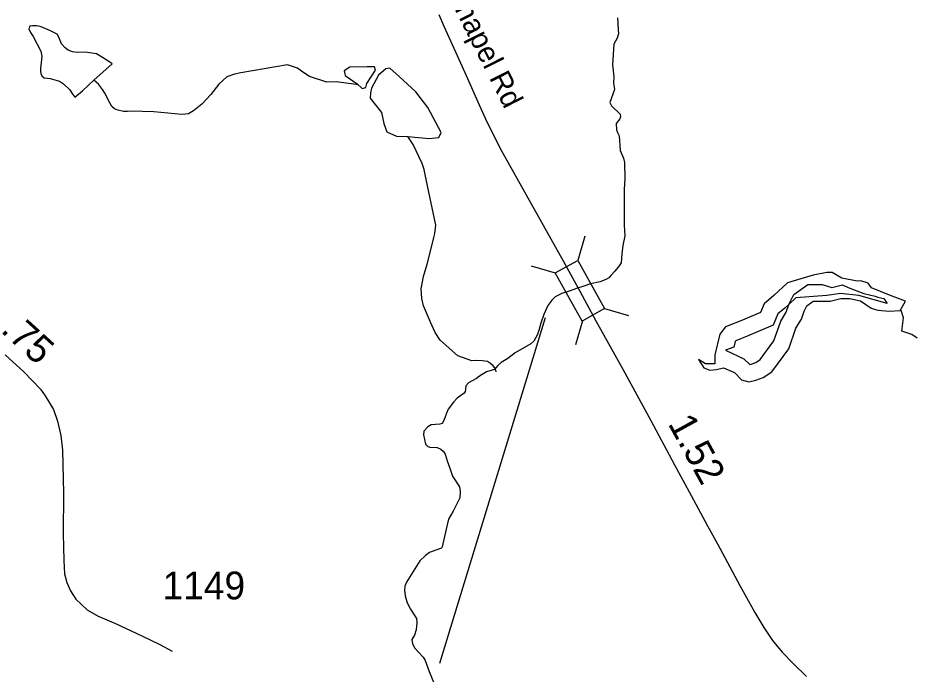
# Model space of a CAD drawing. Extents: x 1662474 to 1856135, y 779280 to 917889.
# Drawn here: x 1741498 to 1745540, y 805121 to 808077 of the extents above; entities that cross this region are included whole.
import ezdxf

# ---------------------------------------------------------------- set-up
doc = ezdxf.new("R2010")
doc.units = 0
for name, color, linetype in [('Exist Hydrographic Buffer Line', 7, 'Continuous'), ('Exist Hydrographic Creek Single Shore', 7, 'Continuous'), ('Exist Hydrographic Lake Shore', 7, 'Continuous'), ('Exist Hydrographic Misc Water Feature', 7, 'Continuous'), ('Exist Hydrographic Pond Under 1500 Sq Ft', 7, 'Continuous'), ('Exist Road Secondary Mileage Hundredths English Label', 7, 'Continuous'), ('Exist Road Secondary Structure Standard Bridge CELL', 7, 'Continuous'), ('Exist Road Secondary Structure Standard Bridge Number Label', 7, 'Continuous'), ('Exist Road Secondary Type 51 Attributed', 7, 'Continuous'), ('Exist Road Secondary Type 51 Label', 7, 'Continuous'), ('Exist Road Secondary Type 51 Number Label', 7, 'Continuous')]:
    doc.layers.add(name, color=color, linetype=linetype)

msp = doc.modelspace()

# ---------------------------------------------------------------- linework, layer by layer
at = {"layer": 'Exist Hydrographic Buffer Line'}
for points in [[(1744970.5, 806785.9), (1744992.9, 806830.7), (1745057.2, 806875.7), (1745120.5, 806875.7), (1745164.9, 806862.4), (1745213.4, 806874.1), (1745237.7, 806862), (1745308.2, 806835.6), (1745360.6, 806822.8), (1745371.8, 806819.4), (1745399.3, 806812.8), (1745414.7, 806790.8), (1745285.8, 806826.4), (1745203.5, 806835.9), (1745142.6, 806825.7), (1745003.2, 806816.2), (1744970.5, 806785.9)], [(1744970.3, 806785.7), (1744952.7, 806769.3), (1744921.5, 806743.3), (1744900.6, 806692.1), (1744790.6, 806646.1), (1744732.6, 806622.7), (1744729.6, 806618.8), (1744723.2, 806593.6), (1744684.9, 806579.7), (1744768.8, 806541.6), (1744794.6, 806515.8), (1744801.1, 806517.3), (1744821.5, 806524.7), (1744842.3, 806537.8), (1744903.6, 806621.5), (1744934.8, 806710.9), (1744959.3, 806751.2), (1744970.3, 806785.7)]]:
    msp.add_lwpolyline(points, dxfattribs=at)
at = {"layer": 'Exist Hydrographic Creek Single Shore'}
for points in [[(1744198.9, 808077), (1744202, 808024.5), (1744203.4, 808005.9), (1744198.1, 807986.4), (1744183.1, 807958.4), (1744176.2, 807866.8), (1744182.4, 807811.4), (1744181, 807784.3), (1744185.2, 807754.7), (1744164.8, 807696.4), (1744172.1, 807680.7), (1744211.2, 807642.6), (1744212.2, 807630.8), (1744209.1, 807621.9), (1744193.4, 807601.7), (1744194.1, 807572), (1744199.1, 807560.4), (1744206.8, 807545.5), (1744211, 807480.1), (1744225.9, 807444.4), (1744230.6, 807426.1), (1744232, 807351.8), (1744229.6, 807305.3), (1744229, 807256.8), (1744228.8, 807143.9), (1744232.5, 807095.6), (1744222.8, 807051.2), (1744217.8, 807013.5), (1744215.6, 806973.3), (1744207, 806959.9), (1744186.2, 806936.6), (1744168.8, 806916.6), (1744159.5, 806905.6), (1744149.2, 806899.3), (1744139.2, 806895.4), (1744120.4, 806888.3), (1744077.4, 806879.4), (1744048, 806868.3), (1744014.1, 806857.3), (1743985, 806847.4), (1743948, 806835.6), (1743917.5, 806820.6), (1743902.9, 806806.1), (1743885, 806780.9)], [(1743885, 806780.9), (1743866.9, 806741.3), (1743853.2, 806701.1), (1743844.2, 806668.4), (1743837.2, 806648.1), (1743821.8, 806620.8), (1743809.1, 806609), (1743737.5, 806567.8), (1743704.1, 806543.1), (1743675.2, 806525.3), (1743660.2, 806510.6), (1743645.1, 806493.6), (1743608.9, 806483.1), (1743577.1, 806462.8), (1743564, 806452.6), (1743528, 806432.6), (1743515.4, 806419.8), (1743514.4, 806403.2), (1743513, 806393.8), (1743507.8, 806385.9), (1743477.1, 806364.4), (1743460.2, 806345.5), (1743436.1, 806314), (1743428.5, 806295.9), (1743421.5, 806275.9), (1743415.6, 806261), (1743408.4, 806250.5), (1743397.9, 806246.6), (1743358.8, 806244.2), (1743344.2, 806235), (1743325.9, 806215.3), (1743325.4, 806199.3), (1743333.5, 806156.6), (1743344, 806146.6), (1743354, 806143.4), (1743386.9, 806141.6), (1743402.6, 806134.5), (1743414.6, 806123.5), (1743422.5, 806111.1), (1743431.8, 806082.2), (1743444.2, 806048.1), (1743455.6, 806012.2), (1743486.9, 805963.9), (1743489.8, 805944.2), (1743487.9, 805915.1), (1743459, 805854.4), (1743437.8, 805819), (1743427.5, 805773.9), (1743409.1, 805694.1), (1743405.2, 805688.3), (1743396.8, 805685.4), (1743351.6, 805668.9), (1743333.5, 805655.2), (1743308.1, 805631.9), (1743286.5, 805595.4), (1743248.5, 805535.3), (1743240.4, 805516.7), (1743239.6, 805499.6), (1743242.5, 805473.1), (1743250.9, 805442.1), (1743266.1, 805413.5), (1743293.4, 805370.8), (1743294.1, 805352.1), (1743291.8, 805319.8), (1743283.9, 805296.8), (1743272.6, 805277.1), (1743276, 805256.6), (1743285.5, 805238.4), (1743303.1, 805218), (1743323.9, 805196.8), (1743331.8, 805182), (1743351.1, 805133.2), (1743384.8, 805049.2)], [(1745548.8, 806634), (1745525.3, 806650.1), (1745479.7, 806666.3), (1745482.7, 806689.8), (1745487.1, 806726.5), (1745476.8, 806758.8), (1745472.4, 806758.8)]]:
    msp.add_lwpolyline(points, dxfattribs=at)
at = {"layer": 'Exist Hydrographic Lake Shore'}
msp.add_lwpolyline([(1745472.4, 806758.8), (1745496.6, 806800.7), (1745424.6, 806828.6), (1745343.8, 806860.9), (1745327.7, 806881.5), (1745295.4, 806893.2), (1745279.2, 806890.3), (1745210.2, 806905), (1745166.1, 806930), (1745142.6, 806930), (1745080.9, 806918.2), (1744964.8, 806883), (1744903.1, 806825.7), (1744859.1, 806788.9), (1744842.9, 806749.3), (1744762.1, 806715.5), (1744685.7, 806684.6), (1744660.7, 806652.3), (1744637.2, 806559.8), (1744637.2, 806518.6), (1744596.1, 806518.6), (1744563.8, 806537.7), (1744587.3, 806501), (1744615.2, 806490.7), (1744644.6, 806493.7), (1744676.9, 806501), (1744725.4, 806479), (1744757.7, 806446.7), (1744790, 806437.8), (1744822.3, 806445.2), (1744854.7, 806456.9), (1744894.3, 806481.9), (1744970.7, 806586.2), (1745003, 806678.8), (1745028, 806719.9), (1745039.7, 806756.6), (1745051.5, 806780.1), (1745080.9, 806800.7), (1745120.5, 806800.7), (1745157.3, 806800.7), (1745205.8, 806812.4), (1745245.4, 806812.4), (1745293.9, 806802.2), (1745342.4, 806769.8), (1745371.8, 806761), (1745423.2, 806756.6)], close=True, dxfattribs=at)
at = {"layer": 'Exist Hydrographic Misc Water Feature'}
for points in [[(1743032.6, 807774.8), (1742931.2, 807789.6), (1742889.2, 807788), (1742811.5, 807812.6), (1742781.5, 807832.9), (1742757.8, 807851.1), (1742711.8, 807865.4), (1742501.4, 807829.2), (1742473.3, 807823.4), (1742439.3, 807811.7), (1742403, 807778), (1742366.7, 807732.2), (1742326.3, 807688.6), (1742288, 807658.9), (1742265.8, 807645), (1742235.9, 807641.3), (1742109.8, 807654.3), (1742005.8, 807657.2), (1741991.9, 807655.3), (1741973.8, 807655.5), (1741948, 807661.7), (1741932, 807667.8), (1741919.9, 807677.9), (1741912.3, 807694), (1741888.5, 807738.2), (1741878.7, 807754.2), (1741860.9, 807778.4), (1741838.9, 807796.6)], [(1743652.8, 806483.3), (1743648.7, 806495.4), (1743638.9, 806509.5), (1743627, 806519.6), (1743613.2, 806529.7), (1743589.2, 806531.9), (1743565, 806534.1), (1743543.1, 806532.3), (1743479.3, 806554.8), (1743399.8, 806625.5), (1743378, 806659.7), (1743356.5, 806705.9), (1743324.9, 806780.1), (1743317.3, 806812.2), (1743313.6, 806856.2), (1743324.1, 806912.2), (1743340.7, 806968.1), (1743359.2, 807037.9), (1743371.7, 807087.8), (1743375.8, 807105.8), (1743380.1, 807143.8), (1743374.3, 807171.8), (1743343.6, 807320.1), (1743328.2, 807394.3), (1743318.2, 807420.4), (1743279, 807506.7), (1743254.7, 807542.4)]]:
    msp.add_lwpolyline(points, dxfattribs=at)
at = {"layer": 'Exist Hydrographic Pond Under 1500 Sq Ft'}
for points in [[(1741838.9, 807796.6), (1741921.5, 807869.9), (1741897.8, 807886.1), (1741852, 807914.5), (1741800, 807922.9), (1741764.1, 807921.3), (1741744, 807923.4), (1741724.1, 807931.6), (1741710.1, 807941.7), (1741694.4, 807959.9), (1741682.5, 807989.9), (1741674.7, 808004), (1741644.7, 808018.3), (1741602.9, 808036.6), (1741583, 808040.7), (1741562.9, 808041), (1741550.8, 808039), (1741546.9, 808027.1), (1741554.5, 808011), (1741566.4, 807992.9), (1741600, 807926.6), (1741605.8, 807904.5), (1741601.7, 807876.6), (1741599.4, 807848.6), (1741599.2, 807836.6), (1741601.1, 807826.6), (1741605.2, 807816.5), (1741615, 807806.5), (1741642.9, 807804.2), (1741684.9, 807791.9), (1741702.8, 807779.8), (1741730.6, 807753.5), (1741740.5, 807737.4), (1741754.4, 807719.3), (1741788.7, 807749), (1741838.9, 807796.6)], [(1743069.4, 807781.6), (1743109, 807841.9), (1743104.8, 807856.5), (1743071.5, 807856.5), (1742992.4, 807854.4), (1742967.4, 807837.8), (1742971.6, 807817), (1743025.7, 807779.5), (1743048.6, 807758.7), (1743065.3, 807762.9), (1743069.4, 807781.6)], [(1743254.7, 807542.4), (1743350.4, 807534), (1743394.1, 807538.2), (1743404.6, 807561.1), (1743344.2, 807673.4), (1743290.1, 807744.2), (1743215.1, 807812.8), (1743173.5, 807850.3), (1743154.8, 807848.2), (1743121.5, 807819.1), (1743090.3, 807760.8), (1743086.1, 807740), (1743084, 807715), (1743136, 807650.5), (1743146.5, 807600.6), (1743158.9, 807563.2), (1743202.7, 807544.4), (1743254.7, 807542.4)]]:
    msp.add_lwpolyline(points, dxfattribs=at)
at = {"layer": 'Exist Road Secondary Structure Standard Bridge CELL'}
for p, q in [((1744051.2, 807093.2), (1744020, 806984.4)), ((1743810, 806959.4), (1743918.8, 806928.3)), ((1744139.8, 806767.4), (1744248.6, 806736.3)), ((1744040.8, 806712.5), (1744009.7, 806603.7))]:
    msp.add_line(p, q, dxfattribs=at)
msp.add_lwpolyline([(1744020, 806984.4), (1744140.3, 806767.7), (1744039, 806711.5), (1743918.8, 806928.3)], close=True, dxfattribs=at)
at = {"layer": 'Exist Road Secondary Structure Standard Bridge Number Label'}
msp.add_line((1743872.5, 806726.4), (1743397.3, 805168.6), dxfattribs=at)
at = {"layer": 'Exist Road Secondary Type 51 Attributed'}
for points in [[(1743393.2, 808092.4), (1743416.1, 808039.8), (1743468.4, 807923.6), (1743511.2, 807830.9), (1743576, 807685.1), (1743604.6, 807622.1), (1743669.5, 807491.9), (1743808, 807241.9), (1743954.6, 806982), (1744029.1, 806846.1)], [(1744029.1, 806846.1), (1744102, 806711.8), (1744223.1, 806494.1), (1744349.4, 806262.9), (1744455.1, 806063.4), (1744530.6, 805925.9), (1744604.5, 805789.5), (1744648.8, 805708.2), (1744749.6, 805520.7), (1744818.3, 805397.8), (1744857.6, 805331.2), (1744897.7, 805272.3), (1744941, 805219.2), (1744990.2, 805168.2), (1745050.1, 805109.8)], [(1741439.4, 806558.8), (1741523.5, 806482.2), (1741599, 806404.7), (1741620.1, 806374.5), (1741657.4, 806313.1), (1741675.5, 806260.7), (1741691.1, 806196.2), (1741698.2, 806129.8), (1741702.2, 805936.4), (1741700.7, 805753.2), (1741703.7, 805633.3), (1741707.7, 805572.9), (1741717.8, 805533.6), (1741734.9, 805495.4), (1741759.1, 805459.1), (1741810, 805409.8), (1741859.3, 805382.6), (1741936.8, 805348.3), (1742055.7, 805293), (1742137.2, 805254.7), (1742192.6, 805224.5)]]:
    msp.add_lwpolyline(points, dxfattribs=at)

# ---------------------------------------------------------------- texts
at = {"layer": 'Exist Road Secondary Mileage Hundredths English Label'}
for s, rotation, p in [('.75', 317.6922, (1741415.9, 806664.7)), ('1.52', 298.7775, (1744424.2, 806249.5))]:
    msp.add_text(s, height=125, rotation=rotation, dxfattribs=at).set_placement(p)
at = {"layer": 'Exist Road Secondary Type 51 Label'}
msp.add_text('Burnetts Chapel Rd', height=95, rotation=296.6798, dxfattribs=at).set_placement((1743194.3, 808653.2))
at = {"layer": 'Exist Road Secondary Type 51 Number Label'}
msp.add_text('1149', height=125, dxfattribs=at).set_placement((1742149.3, 805457.6))

doc.saveas('drawing.dxf')
